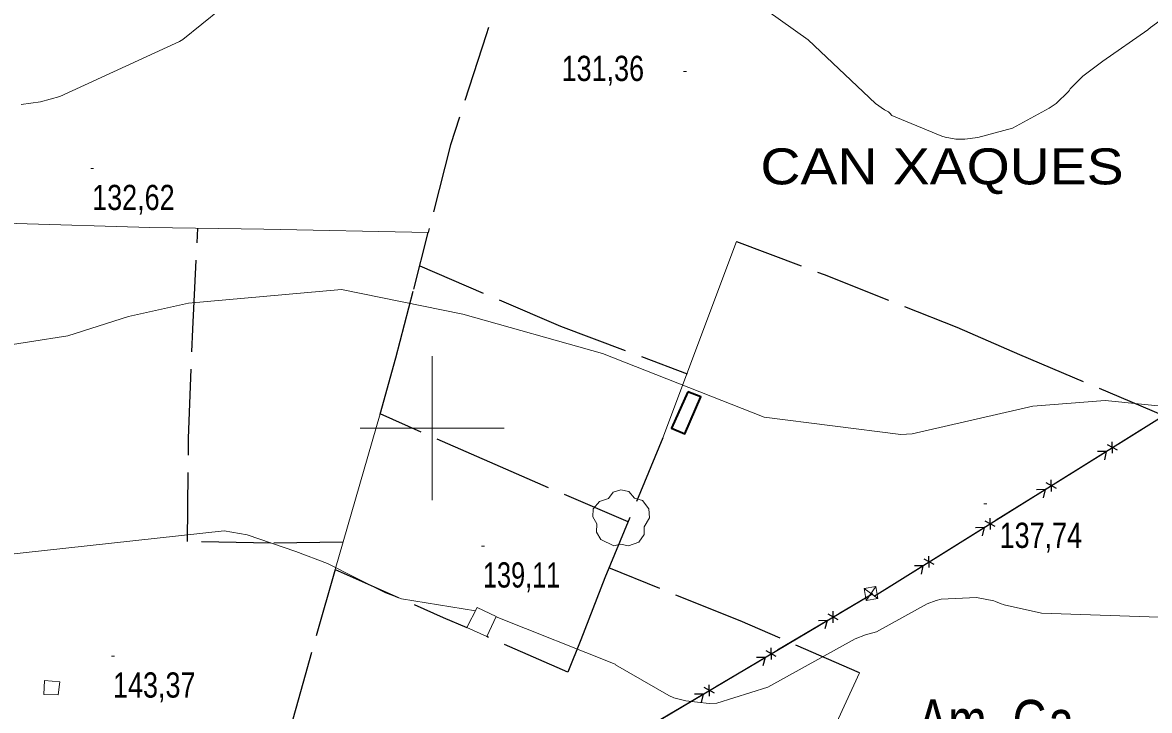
# Model space of a CAD drawing. Extents: x 483840 to 488445, y 4386047 to 4389027.
# Drawn here: x 484357.8 to 484749, y 4386901.9 to 4387140.8 of the extents above; entities that cross this region are included whole.
import ezdxf
from ezdxf.enums import TextEntityAlignment as Align

# ---------------------------------------------------------------- set-up
doc = ezdxf.new("R2010")
doc.units = 0
doc.header["$LTSCALE"] = 4
doc.linetypes.add('LONG_DASHED', pattern=[7.5, 6, -1.5])
for name, color, linetype, lineweight in [('1', 7, 'Continuous', 13), ('25', 7, 'LONG_DASHED', 25), ('29', 7, 'Continuous', 13), ('43', 7, 'Continuous', 25), ('47', 7, 'Continuous', 35), ('51', 7, 'Continuous', 13), ('7', 7, 'Continuous', 13), ('9', 7, 'Continuous', 13)]:
    doc.layers.add(name, color=color, linetype=linetype, lineweight=lineweight)
doc.layers.add('31', color=7, linetype='Continuous')
doc.layers.add('5', color=7, linetype='Continuous')

msp = doc.modelspace()

# ---------------------------------------------------------------- linework, layer by layer
at = {"layer": '1'}
for p, q in [((484500, 4387025), (484500, 4386975)), ((484475, 4387000), (484525, 4387000))]:
    msp.add_line(p, q, dxfattribs=at)
at = {"layer": '25'}
for points in [[(484528.58, 4387167.72), (484518.73, 4387136.56), (484506.43, 4387098.34), (484498.66, 4387067.93)], [(484469.06, 4386960.32), (484444, 4386960.03), (484415.1, 4386960.6), (484415.48, 4386996.47), (484416.96, 4387034.31), (484418.66, 4387069.44)], [(484481.93, 4387004.82), (484487.4, 4387024.33), (484493.62, 4387048.27), (484498.66, 4387067.93)], [(484605.65, 4387064.8), (484636.07, 4387053.26), (484682.07, 4387035.03), (484703.85, 4387025.51), (484804.18, 4386983.14)], [(484495.68, 4387056.29), (484544.56, 4387035.41), (484588.46, 4387018.85)], [(484567.99, 4386967.38), (484523.68, 4386986.49), (484481.95, 4387004.88)], [(484580.12, 4386996.6), (484559.91, 4386947.94), (484551.62, 4386926.43), (484547.09, 4386915.24), (484518.96, 4386927.58)], [(484466.34, 4386950.92), (484455.07, 4386911.29), (484442.52, 4386866.46), (484429.61, 4386818.2)], [(484466.34, 4386950.92), (484503.78, 4386934.17), (484511.99, 4386930.76)], [(484648.28, 4386915.02), (484606.85, 4386933.02), (484561.35, 4386951.4)]]:
    msp.add_lwpolyline(points, dxfattribs=at)
at = {"layer": '29'}
msp.add_lwpolyline([(484563.05, 4386959.14), (484558.51, 4386961.26), (484557.1, 4386963.8), (484557.2, 4386966.78), (484555.83, 4386969.19), (484555.87, 4386971.94), (484558.03, 4386974.54), (484561.22, 4386975.54), (484562.87, 4386977.73), (484565.44, 4386978.56), (484568.3, 4386977.91), (484570.25, 4386975.64), (484573.06, 4386974.82), (484575.19, 4386971.97), (484575.43, 4386968.84), (484573.55, 4386965.69), (484573.55, 4386963.01), (484571.73, 4386960.4), (484568.11, 4386959.06), (484565.34, 4386959.69)], close=True, dxfattribs=at)
at = {"layer": '43'}
for p, q in [((484738.22, 4386994.55), (484755.19, 4387005.14)), ((484717.01, 4386981.31), (484733.98, 4386991.9)), ((484733.98, 4386991.9), (484730.98, 4386991.8)), ((484733.98, 4386991.9), (484733.3, 4386988.98)), ((484737.87, 4386992.28), (484734.34, 4386994.16)), ((484736.17, 4386991.22), (484736.04, 4386995.22)), ((484716.66, 4386979.04), (484713.13, 4386980.92)), ((484714.96, 4386977.98), (484714.83, 4386981.98)), ((484695.81, 4386968.08), (484712.77, 4386978.67)), ((484712.77, 4386978.67), (484709.77, 4386978.56)), ((484712.77, 4386978.67), (484712.1, 4386975.74)), ((484693.76, 4386964.75), (484693.62, 4386968.74)), ((484674.6, 4386954.84), (484691.56, 4386965.43)), ((484691.56, 4386965.43), (484688.56, 4386965.32)), ((484691.56, 4386965.43), (484690.89, 4386962.51)), ((484695.45, 4386965.81), (484691.93, 4386967.68)), ((484674.25, 4386952.57), (484670.72, 4386954.44)), ((484672.55, 4386951.51), (484672.41, 4386955.5)), ((484653.39, 4386941.6), (484670.36, 4386952.19)), ((484670.36, 4386952.19), (484667.36, 4386952.09)), ((484670.36, 4386952.19), (484669.68, 4386949.27)), ((484641.35, 4386935.69), (484652.95, 4386942.58)), ((484619.85, 4386922.92), (484637.05, 4386933.13)), ((484637.05, 4386933.13), (484634.05, 4386933.09)), ((484637.05, 4386933.13), (484636.31, 4386930.23)), ((484640.95, 4386933.42), (484637.46, 4386935.38)), ((484639.23, 4386932.4), (484639.18, 4386936.4)), ((484619.45, 4386920.65), (484615.97, 4386922.61)), ((484617.73, 4386919.63), (484617.69, 4386923.63)), ((484598.36, 4386910.15), (484615.56, 4386920.36)), ((484615.56, 4386920.36), (484612.55, 4386920.32)), ((484615.56, 4386920.36), (484614.82, 4386917.46)), ((484597.96, 4386907.88), (484594.47, 4386909.84)), ((484596.24, 4386906.86), (484596.19, 4386910.86)), ((484576.87, 4386897.38), (484594.06, 4386907.59)), ((484594.06, 4386907.59), (484591.06, 4386907.55)), ((484594.06, 4386907.59), (484593.32, 4386904.69))]:
    msp.add_line(p, q, dxfattribs=at)
at = {"layer": '43', "lineweight": 13}
for p, q in [((484650.59, 4386940.12), (484654.01, 4386944.94)), ((484649.91, 4386944.27), (484654.69, 4386940.79))]:
    msp.add_line(p, q, dxfattribs=at)
at = {"layer": '43'}
for points in [[(484653.39, 4386941.6), (484915.42, 4387105.16), (485163.22, 4387254.48)], [(484106.12, 4386615.59), (484337.37, 4386755.08), (484652.95, 4386942.58)]]:
    msp.add_lwpolyline(points, dxfattribs=at)
at = {"layer": '43', "lineweight": 13}
msp.add_lwpolyline([(484650.59, 4386940.12), (484649.91, 4386944.27), (484654.01, 4386944.94), (484654.69, 4386940.79)], close=True, dxfattribs=at)
at = {"layer": '47'}
msp.add_lwpolyline([(484588.71, 4387012.6), (484583.04, 4386999.99), (484587.71, 4386997.93), (484593.29, 4387010.87)], close=True, dxfattribs=at)
at = {"layer": '47', "lineweight": 13}
for points in [[(484522.25, 4386934.58), (484518.96, 4386927.58), (484511.99, 4386930.76), (484515.61, 4386937.72)], [(484365.48, 4386912.35), (484365.25, 4386907.48), (484370.16, 4386907.34), (484370.76, 4386911.89)]]:
    msp.add_lwpolyline(points, close=True, dxfattribs=at)
at = {"layer": '51'}
for p, q in [((484605.65, 4387064.8), (484580.12, 4386996.6)), ((484466.34, 4386950.92), (484481.95, 4387004.88)), ((484648.28, 4386915.02), (484586.21, 4386779.34))]:
    msp.add_line(p, q, dxfattribs=at)
msp.add_lwpolyline([(484204.57, 4387075.31), (484276.04, 4387072.84), (484324.95, 4387072.01), (484355.69, 4387070.99), (484402.04, 4387069.68), (484441.54, 4387069.09), (484498.66, 4387067.93)], dxfattribs=at)
at = {"layer": '7'}
for p, q in [((484587.23, 4387123.77), (484588.23, 4387123.77)), ((484381.5, 4387090.07), (484382.5, 4387090.07)), ((484691.48, 4386973.73), (484692.48, 4386973.73)), ((484517.13, 4386958.98), (484518.13, 4386958.98)), ((484388.74, 4386920.76), (484389.74, 4386920.76))]:
    msp.add_line(p, q, dxfattribs=at)
at = {"layer": '9'}
for points in [[(484439.91, 4387156.29), (484413.42, 4387134.95), (484412.3, 4387134.19), (484370.76, 4387115.18), (484364.03, 4387113.27), (484357.35, 4387112.39)], [(484658.69, 4387109.49), (484658.48, 4387109.7), (484658.39, 4387109.76), (484657.04, 4387110.52), (484653.89, 4387112.7), (484630.55, 4387134.82), (484611.3, 4387148.51)], [(484752.7, 4387141.49), (484749.34, 4387139.13), (484748.44, 4387138.31), (484732.83, 4387127.4), (484725.79, 4387122.18), (484721.46, 4387117.78), (484721.35, 4387117.61), (484721.24, 4387117.35), (484720.82, 4387116.81), (484716.54, 4387112.69), (484714.16, 4387111.03), (484701.45, 4387104.13), (484689.43, 4387100.9), (484684.92, 4387100.31), (484681.75, 4387100.37), (484678.08, 4387100.97), (484676.91, 4387101.33), (484676.9, 4387101.34), (484676.89, 4387101.34), (484659.54, 4387108.58), (484659.51, 4387108.58), (484659.45, 4387108.63), (484658.92, 4387109.18), (484658.69, 4387109.49)], [(484320.26, 4387023.68), (484373.58, 4387032.02), (484394.59, 4387038.7), (484415.45, 4387043.33), (484468.57, 4387048.11), (484510.7, 4387039.54), (484559.1, 4387025.91), (484615.28, 4387003.82), (484662.69, 4386997.78), (484666.61, 4386998.04), (484708.44, 4387007.55), (484733.64, 4387009.53), (484758.85, 4387007.04)], [(484349.49, 4386955.74), (484427.81, 4386964.27), (484435.8, 4386962.86), (484452.72, 4386957.12), (484452.73, 4386957.12), (484463.65, 4386953)], [(484463.65, 4386953), (484483.76, 4386942.76), (484489.42, 4386940.72), (484515.01, 4386936.57)], [(484522.2, 4386934.48), (484563.57, 4386917.94), (484563.66, 4386917.82), (484582.13, 4386907.14), (484583.83, 4386906.36), (484588.05, 4386905.27), (484596.2, 4386904.31), (484598.81, 4386904.5), (484616.51, 4386909.96), (484646.86, 4386926.82), (484650.38, 4386928.18), (484654.19, 4386929.25), (484671.84, 4386938.97), (484674.94, 4386940.12), (484676.71, 4386940.53), (484688.92, 4386941.18), (484694.97, 4386939.96), (484695.54, 4386939.76), (484697.47, 4386938.9), (484698.28, 4386938.67), (484698.55, 4386938.63), (484711.48, 4386935.75), (484786.25, 4386933.21)]]:
    msp.add_lwpolyline(points, dxfattribs=at)

# ---------------------------------------------------------------- texts
at = {"layer": '31', "width": 0.8}
for s, p in [('Am', (484680.46, 4386890.83)), ('Ga', (484712.13, 4386890.56))]:
    msp.add_text(s, height=15, dxfattribs=at).set_placement(p, align=Align.CENTER)
at = {"layer": '5', "width": 1.15}
msp.add_text('CAN XAQUES', height=12.5, dxfattribs=at).set_placement((484739.99, 4387084.61), align=Align.RIGHT)
at = {"layer": '7'}
for s, width, p in [('131,36', 0.8, (484544.93, 4387120.52)), ('132,62', 0.8, (484382, 4387075.7)), ('137,74', 0.8, (484696.95, 4386958.37)), ('139,11', 0.75, (484517.63, 4386944.61)), ('143,37', 0.8, (484389.24, 4386906.39))]:
    msp.add_text(s, height=8.75, dxfattribs=dict(at, width=width)).set_placement(p)

doc.saveas('drawing.dxf')
